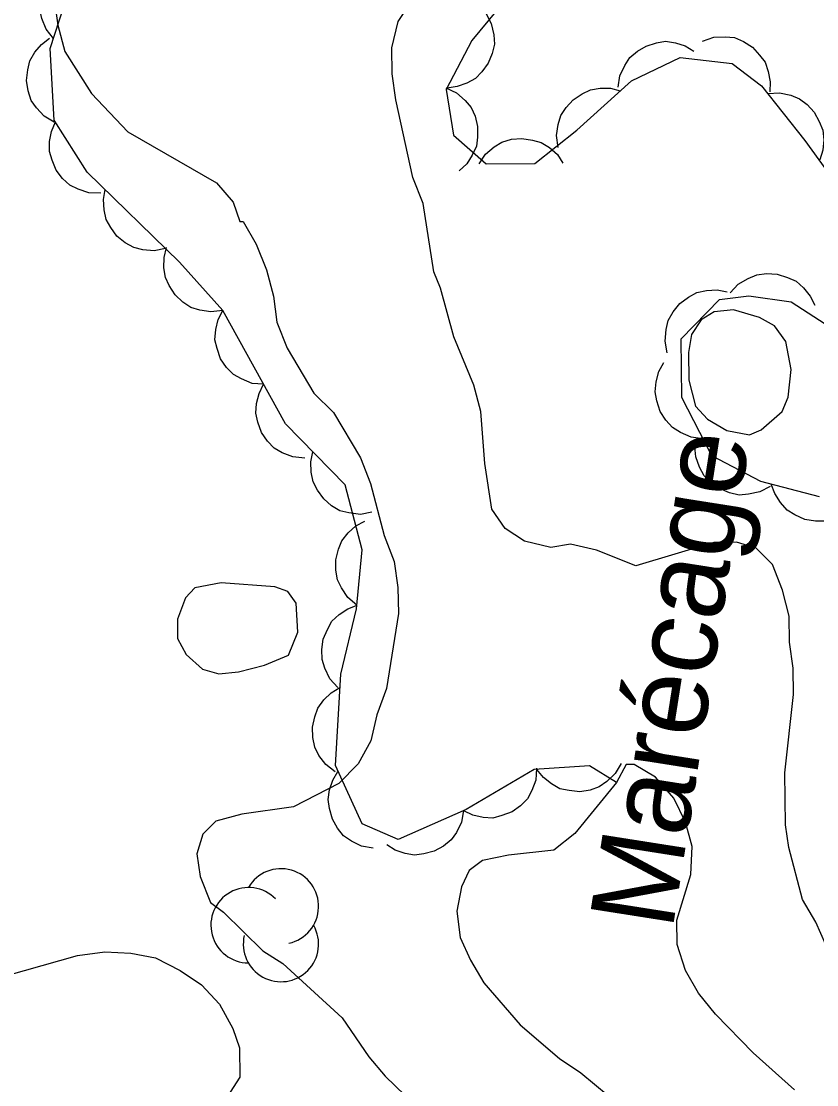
# Model space of a CAD drawing. Extents: x 282461 to 284471, y 5554090 to 5557646.
# Drawn here: x 283220.81 to 283249.24, y 5556887.62 to 5556925.62 of the extents above; entities that cross this region are included whole.
import ezdxf

# ---------------------------------------------------------------- set-up
doc = ezdxf.new("R2010")
doc.units = 0
for name, color, linetype in [('Niveau 2', 7, 'Continuous'), ('Niveau 44', 7, 'Continuous'), ('Niveau 7', 7, 'Continuous')]:
    doc.layers.add(name, color=color, linetype=linetype)

msp = doc.modelspace()

# ---------------------------------------------------------------- linework, layer by layer
at = {"layer": 'Niveau 2'}
for points in [[(283221.99, 5556926.4), (283222.12, 5556925.47), (283222.37, 5556924.54), (283223.32, 5556923.04), (283224.62, 5556921.66), (283227.79, 5556919.84), (283228.38, 5556919.15), (283228.62, 5556918.46), (283228.74, 5556918.46), (283229.21, 5556917.65), (283229.58, 5556916.73), (283229.82, 5556915.8), (283229.95, 5556914.87), (283230.31, 5556913.94), (283231.27, 5556912.33), (283231.97, 5556911.64), (283232.93, 5556910.02), (283233.29, 5556909.1), (283233.78, 5556907.24), (283234.14, 5556906.32), (283234.27, 5556905.39), (283234.29, 5556904.46), (283233.86, 5556901.78), (283233.52, 5556900.84), (283233.3, 5556899.91), (283232.85, 5556899.09), (283232.16, 5556898.38), (283230.54, 5556897.55), (283228.69, 5556897.29), (283227.76, 5556897.04), (283227.3, 5556896.57), (283227.08, 5556895.87), (283227.2, 5556895.06), (283227.57, 5556894.13), (283228.04, 5556893.79), (283229.45, 5556892.41), (283230.16, 5556891.96), (283232.28, 5556890.01), (283233.23, 5556888.62), (283233.82, 5556887.93), (283235.23, 5556886.56)], [(283249.56, 5556892.62), (283249.21, 5556893.43), (283248.73, 5556894.24), (283248.24, 5556896.1), (283248.12, 5556896.91), (283248.1, 5556898.77), (283248.41, 5556901.57), (283248.4, 5556902.5), (283248.27, 5556903.43), (283248.26, 5556904.36), (283248.02, 5556905.29), (283247.66, 5556906.21), (283247.07, 5556906.79), (283246.37, 5556907.01), (283245.56, 5556907), (283242.77, 5556906.16), (283241.37, 5556906.72), (283240.44, 5556906.94), (283239.74, 5556906.82), (283238.8, 5556907.04), (283238.1, 5556907.5), (283237.63, 5556908.19), (283237.38, 5556909.82), (283237.24, 5556911.68), (283236.99, 5556912.61), (283236.27, 5556914.34), (283235.79, 5556916.08), (283235.55, 5556916.66), (283235.17, 5556919.1), (283234.81, 5556920.03), (283234.2, 5556922.81), (283234.07, 5556923.74), (283234.06, 5556924.67), (283234.28, 5556925.61), (283234.74, 5556926.31)], [(283248.33, 5556913.18), (283248.14, 5556914.17), (283247.73, 5556914.74), (283247.2, 5556915.03), (283246.27, 5556915.31), (283245.57, 5556915.24), (283245.11, 5556914.95), (283244.77, 5556914.42), (283244.66, 5556913.78), (283244.67, 5556912.79), (283244.91, 5556911.86), (283245.33, 5556911.4), (283246.03, 5556911), (283246.84, 5556910.84), (283247.25, 5556911.02), (283248, 5556911.67), (283248.22, 5556912.19), (283248.33, 5556913.18)], [(283230.7, 5556903.79), (283230.63, 5556904.83), (283230.34, 5556905.24), (283229.87, 5556905.41), (283227.95, 5556905.56), (283227.02, 5556905.37), (283226.68, 5556905.02), (283226.4, 5556904.26), (283226.4, 5556903.56), (283226.7, 5556902.99), (283227.29, 5556902.47), (283227.87, 5556902.3), (283228.57, 5556902.37), (283229.5, 5556902.61), (283230.36, 5556902.97), (283230.7, 5556903.79)], [(283215.56, 5556886.4), (283216.34, 5556889.15), (283216.8, 5556889.79), (283217.49, 5556890.44), (283218.3, 5556890.97), (283222.82, 5556892.24), (283223.8, 5556892.37), (283224.73, 5556892.32), (283225.61, 5556892.16), (283226.49, 5556891.71), (283227.25, 5556891.19), (283227.89, 5556890.5), (283228.37, 5556889.63), (283228.61, 5556888.94), (283228.62, 5556887.89)], [(283228.62, 5556887.89), (283227.82, 5556886.66)]]:
    msp.add_lwpolyline(points, dxfattribs=at)
at = {"layer": 'Niveau 44'}
for points in [[(283221.96, 5556925), (283221.7, 5556925.33), (283221.55, 5556925.71), (283221.47, 5556926.03), (283221.49, 5556926.39), (283221.58, 5556926.75), (283221.75, 5556927.09), (283221.94, 5556927.36), (283222.21, 5556927.58), (283222.54, 5556927.76), (283222.88, 5556927.87)], [(283238.75, 5556927.16), (283236.91, 5556924.93), (283236, 5556923.18), (283236.26, 5556921.55), (283237.43, 5556920.52), (283239.17, 5556920.54), (283240.67, 5556921.72), (283242.62, 5556923.49), (283244.36, 5556924.32), (283246.22, 5556924.11), (283247.27, 5556923.31), (283248.81, 5556921.35), (283250.82, 5556918.59)], [(283242.08, 5556898.42), (283241.12, 5556899.02), (283239.14, 5556898.88), (283236.71, 5556897.46), (283234.28, 5556896.38), (283232.99, 5556896.95), (283232.04, 5556899.03), (283232.23, 5556902.29), (283232.79, 5556904.63), (283232.99, 5556906.73), (283232.39, 5556909.05), (283230.26, 5556911.23), (283228.01, 5556915.28), (283226.47, 5556917.01), (283223.17, 5556920.23), (283221.99, 5556922.08), (283221.84, 5556924.64), (283222.52, 5556926.74)], [(283237.41, 5556925.9), (283237.61, 5556925.53), (283237.7, 5556925.13), (283237.72, 5556924.8), (283237.64, 5556924.46), (283237.5, 5556924.12), (283237.27, 5556923.81), (283237.04, 5556923.57), (283236.74, 5556923.4), (283236.39, 5556923.28), (283236.03, 5556923.23)], [(283245.16, 5556924.91), (283245.56, 5556925.05), (283245.97, 5556925.06), (283246.3, 5556925.03), (283246.62, 5556924.89), (283246.94, 5556924.69), (283247.2, 5556924.41), (283247.4, 5556924.15), (283247.51, 5556923.82), (283247.58, 5556923.45), (283247.56, 5556923.09)], [(283221.99, 5556922.01), (283221.63, 5556922.22), (283221.36, 5556922.52), (283221.17, 5556922.79), (283221.06, 5556923.13), (283221, 5556923.5), (283221.05, 5556923.88), (283221.12, 5556924.2), (283221.29, 5556924.51), (283221.53, 5556924.79), (283221.82, 5556925.01)], [(283242.14, 5556923.26), (283242.2, 5556923.67), (283242.38, 5556924.04), (283242.56, 5556924.32), (283242.83, 5556924.55), (283243.14, 5556924.73), (283243.51, 5556924.84), (283243.84, 5556924.9), (283244.19, 5556924.85), (283244.54, 5556924.74), (283244.85, 5556924.55)], [(283235.99, 5556923.24), (283236.37, 5556923.06), (283236.67, 5556922.79), (283236.89, 5556922.54), (283237.03, 5556922.22), (283237.12, 5556921.86), (283237.12, 5556921.47), (283237.08, 5556921.15), (283236.93, 5556920.83), (283236.73, 5556920.52), (283236.46, 5556920.27)], [(283240, 5556921.11), (283239.94, 5556921.53), (283240, 5556921.93), (283240.09, 5556922.25), (283240.29, 5556922.54), (283240.54, 5556922.81), (283240.86, 5556923.02), (283241.15, 5556923.17), (283241.5, 5556923.22), (283241.87, 5556923.22), (283242.22, 5556923.13)], [(283247.49, 5556923.03), (283247.91, 5556923.06), (283248.31, 5556922.97), (283248.62, 5556922.85), (283248.9, 5556922.64), (283249.15, 5556922.37), (283249.33, 5556922.03), (283249.46, 5556921.73), (283249.49, 5556921.38), (283249.46, 5556921.01), (283249.35, 5556920.66)], [(283223.65, 5556919.47), (283223.23, 5556919.49), (283222.84, 5556919.62), (283222.55, 5556919.76), (283222.29, 5556920), (283222.06, 5556920.3), (283221.91, 5556920.65), (283221.82, 5556920.96), (283221.82, 5556921.32), (283221.89, 5556921.68), (283222.03, 5556922.02)], [(283237.17, 5556920.52), (283237.4, 5556920.87), (283237.71, 5556921.13), (283237.99, 5556921.3), (283238.33, 5556921.4), (283238.7, 5556921.43), (283239.08, 5556921.37), (283239.39, 5556921.29), (283239.69, 5556921.1), (283239.97, 5556920.85), (283240.17, 5556920.55)], [(283225.97, 5556917.5), (283225.56, 5556917.41), (283225.15, 5556917.45), (283224.83, 5556917.53), (283224.52, 5556917.7), (283224.23, 5556917.94), (283224.01, 5556918.25), (283223.84, 5556918.53), (283223.77, 5556918.88), (283223.75, 5556919.25), (283223.81, 5556919.6)], [(283228.01, 5556915.28), (283227.59, 5556915.23), (283227.19, 5556915.29), (283226.87, 5556915.39), (283226.58, 5556915.58), (283226.31, 5556915.84), (283226.1, 5556916.17), (283225.96, 5556916.46), (283225.91, 5556916.81), (283225.92, 5556917.18), (283226, 5556917.53)], [(283246.15, 5556915.91), (283246.43, 5556916.22), (283246.79, 5556916.43), (283247.1, 5556916.56), (283247.45, 5556916.6), (283247.83, 5556916.58), (283248.2, 5556916.46), (283248.5, 5556916.33), (283248.77, 5556916.09), (283249.01, 5556915.8), (283249.17, 5556915.47)], [(283243.9, 5556913.77), (283243.82, 5556914.19), (283243.86, 5556914.6), (283243.93, 5556914.93), (283244.11, 5556915.24), (283244.35, 5556915.53), (283244.66, 5556915.76), (283244.95, 5556915.92), (283245.3, 5556916), (283245.68, 5556916.02), (283246.04, 5556915.95)], [(283249.34, 5556908.63), (283247.24, 5556909.18), (283245.49, 5556910.09), (283244.42, 5556912.17), (283244.39, 5556914.27), (283245.77, 5556915.68), (283246.81, 5556915.81), (283248.33, 5556915.59), (283249.74, 5556914.68)], [(283229.47, 5556912.65), (283229.06, 5556912.68), (283228.68, 5556912.84), (283228.39, 5556913), (283228.14, 5556913.25), (283227.93, 5556913.56), (283227.81, 5556913.92), (283227.73, 5556914.24), (283227.76, 5556914.6), (283227.85, 5556914.96), (283228.01, 5556915.28)], [(283245.17, 5556910.7), (283244.75, 5556910.76), (283244.37, 5556910.92), (283244.09, 5556911.1), (283243.85, 5556911.36), (283243.65, 5556911.68), (283243.53, 5556912.05), (283243.46, 5556912.38), (283243.5, 5556912.73), (283243.6, 5556913.1), (283243.78, 5556913.42)], [(283230.94, 5556910.01), (283230.52, 5556910.05), (283230.14, 5556910.2), (283229.85, 5556910.36), (283229.61, 5556910.62), (283229.4, 5556910.93), (283229.27, 5556911.29), (283229.19, 5556911.61), (283229.22, 5556911.96), (283229.31, 5556912.32), (283229.47, 5556912.65)], [(283233.34, 5556908.08), (283232.93, 5556908), (283232.52, 5556908.05), (283232.2, 5556908.13), (283231.9, 5556908.31), (283231.62, 5556908.55), (283231.4, 5556908.87), (283231.24, 5556909.16), (283231.17, 5556909.51), (283231.16, 5556909.88), (283231.23, 5556910.23)], [(283247.58, 5556909), (283247.21, 5556908.8), (283246.8, 5556908.72), (283246.47, 5556908.69), (283246.12, 5556908.77), (283245.77, 5556908.92), (283245.46, 5556909.15), (283245.22, 5556909.38), (283245.05, 5556909.69), (283244.92, 5556910.05), (283244.88, 5556910.41)], [(283250.56, 5556908.31), (283250.25, 5556908.03), (283249.87, 5556907.86), (283249.55, 5556907.76), (283249.19, 5556907.76), (283248.82, 5556907.82), (283248.46, 5556907.98), (283248.18, 5556908.15), (283247.94, 5556908.42), (283247.74, 5556908.74), (283247.61, 5556909.08)], [(283232.8, 5556904.76), (283232.48, 5556905.03), (283232.25, 5556905.37), (283232.11, 5556905.66), (283232.05, 5556906.01), (283232.05, 5556906.38), (283232.15, 5556906.76), (283232.27, 5556907.06), (283232.49, 5556907.34), (283232.77, 5556907.59), (283233.09, 5556907.76)], [(283232.12, 5556901.82), (283231.84, 5556902.13), (283231.66, 5556902.5), (283231.56, 5556902.82), (283231.55, 5556903.17), (283231.6, 5556903.54), (283231.75, 5556903.89), (283231.91, 5556904.18), (283232.17, 5556904.42), (283232.48, 5556904.63), (283232.82, 5556904.76)], [(283232.03, 5556898.8), (283231.69, 5556899.06), (283231.45, 5556899.39), (283231.3, 5556899.68), (283231.23, 5556900.03), (283231.22, 5556900.4), (283231.3, 5556900.77), (283231.41, 5556901.08), (283231.62, 5556901.37), (283231.89, 5556901.63), (283232.2, 5556901.81)], [(283239.23, 5556898.93), (283239.2, 5556898.51), (283239.06, 5556898.13), (283238.9, 5556897.84), (283238.65, 5556897.59), (283238.35, 5556897.37), (283237.99, 5556897.24), (283237.67, 5556897.15), (283237.32, 5556897.17), (283236.95, 5556897.25), (283236.63, 5556897.41)], [(283242.25, 5556899.1), (283242.04, 5556898.74), (283241.74, 5556898.46), (283241.47, 5556898.27), (283241.14, 5556898.15), (283240.77, 5556898.09), (283240.39, 5556898.13), (283240.06, 5556898.2), (283239.76, 5556898.37), (283239.47, 5556898.6), (283239.24, 5556898.89)], [(283233.39, 5556896.08), (283232.97, 5556896.15), (283232.61, 5556896.33), (283232.33, 5556896.52), (283232.11, 5556896.79), (283231.93, 5556897.11), (283231.83, 5556897.49), (283231.78, 5556897.81), (283231.83, 5556898.16), (283231.95, 5556898.51), (283232.13, 5556898.82)], [(283236.62, 5556897.42), (283236.55, 5556897.01), (283236.36, 5556896.64), (283236.17, 5556896.37), (283235.9, 5556896.15), (283235.57, 5556895.97), (283235.2, 5556895.87), (283234.87, 5556895.83), (283234.53, 5556895.88), (283234.17, 5556896), (283233.87, 5556896.2)]]:
    msp.add_lwpolyline(points, dxfattribs=at)
for centre, start, end in [((283230.091, 5556893.996), 282.2692, 149.7263), ((283228.933, 5556893.323), 44.1154, 269.804), ((283230.091, 5556892.65), 166.9369, 29.6212)]:
    msp.add_arc(centre, 1.346, start, end, dxfattribs=at)
at = {"layer": 'Niveau 7'}
for points in [[(283248.44, 5556887.44), (283246.97, 5556888.76), (283245.62, 5556890.14), (283245.02, 5556890.89), (283244.55, 5556891.7), (283244.25, 5556892.63), (283244.24, 5556893.5), (283244.74, 5556895.14), (283244.79, 5556896.13), (283244.55, 5556897), (283244.13, 5556897.86), (283243.48, 5556898.61), (283242.72, 5556899.07), (283242.43, 5556899.07), (283242.08, 5556898.42)], [(283242.08, 5556898.42), (283240.59, 5556896.6), (283239.84, 5556896.01), (283238.22, 5556895.82), (283237.29, 5556895.63), (283236.82, 5556895.28), (283236.54, 5556894.69), (283236.38, 5556893.82), (283236.5, 5556892.89), (283236.86, 5556892.08), (283237.34, 5556891.27), (283238.64, 5556889.77), (283240.05, 5556888.56), (283240.81, 5556888.05), (283242.28, 5556886.84)]]:
    msp.add_lwpolyline(points, dxfattribs=at)

# ---------------------------------------------------------------- texts
msp.add_text('Marécage', height=3, rotation=81.0598, dxfattribs=at).set_placement((283244.08, 5556893.11))

doc.saveas('drawing.dxf')
